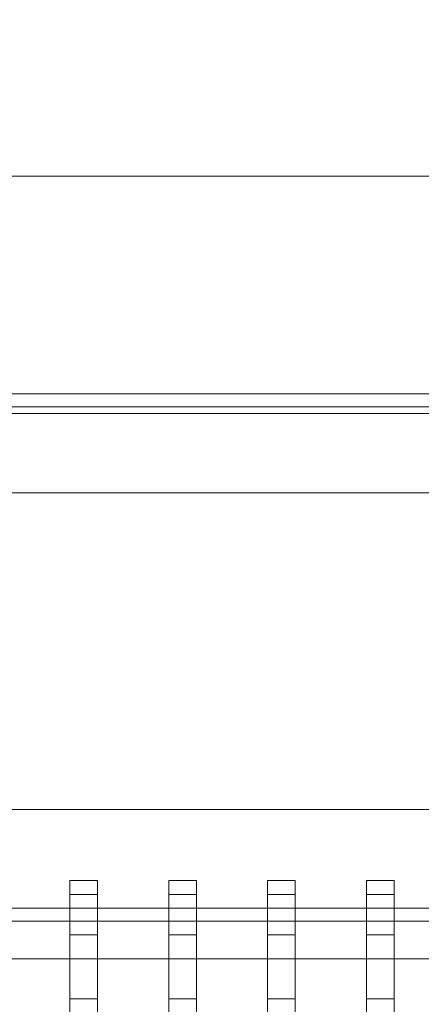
# Model space of a CAD drawing. Header units: millimetres. Extents: x -4738 to 65662, y -68080 to 6847.
# Tile 458 of 656: x 4590 to 4692, y -18379 to -18130. Entities that reach past the tile are written whole.
import ezdxf

# ---------------------------------------------------------------- set-up
doc = ezdxf.new("R2010")
doc.units = ezdxf.units.MM
for name, color, linetype, lineweight in [('COTAS_P', 1, 'Continuous', 0), ('superior_C01', 7, 'Continuous', 0), ('superior_dosificador', 7, 'Continuous', 0)]:
    doc.layers.add(name, color=color, linetype=linetype, lineweight=lineweight)
doc.dimstyles.new('R19_100', dxfattribs={"dimtxt": 250, "dimasz": 150, "dimexe": 150, "dimexo": 80, "dimgap": 100, "dimtad": 1, "dimtih": 1, "dimtoh": 1, "dimdsep": 46, "dimcen": 0.09, "dimadec": 0, "dimazin": 0, "dimtfac": 1, "dimtdec": 4, "dimtofl": 0, "dimtmove": 0, "dimatfit": 3, "dimfxl": 1, "dimtolj": 1, "dimtzin": 0, "dimarcsym": 0})

# ---------------------------------------------------------------- blocks, each defined once
blk = doc.blocks.new('DIM_R31_36')
at = {"layer": 'COTAS_P'}
for p, q in [((4250, -17250), (4400, -17205)), ((5950, -17250), (5800, -17205)), ((4250, -18150), (4250, -17250)), ((5950, -17250), (4250, -17250)), ((4250, -17250), (4400, -17295)), ((5950, -17250), (5800, -17295)), ((5950, -18150), (5950, -17250))]:
    blk.add_line(p, q, dxfattribs=at)
blk.add_text('1700 P', height=250, rotation=180, dxfattribs=at).set_placement((5100, -17350))

msp = doc.modelspace()

# ---------------------------------------------------------------- linework, layer by layer
at = {"layer": 'superior_C01'}
for p, q in [((4734.419, -18228.298), (3790.259, -18228.298)), ((3791.867, -18228.298), (4736.026, -18228.298)), ((10242.208, -18250), (1103.221, -18250)), ((1104.577, -18250), (10243.564, -18250))]:
    msp.add_line(p, q, dxfattribs=at)
at = {"layer": 'superior_dosificador'}
for p, q in [((5870, -18170), (4330, -18170)), ((5875, -18225), (4325, -18225)), ((4330, -18230), (5870, -18230)), ((4325, -18250), (5875, -18250)), ((4350, -18250), (5850, -18250)), ((4750, -18330), (4410, -18330)), ((4603, -18351.476), (4603, -18348)), ((4610, -18348), (4603, -18348)), ((4610, -18351.476), (4610, -18348)), ((4628, -18351.476), (4628, -18348)), ((4635, -18348), (4628, -18348)), ((4635, -18351.476), (4635, -18348)), ((4653, -18351.476), (4653, -18348)), ((4660, -18348), (4653, -18348)), ((4660, -18351.476), (4660, -18348)), ((4678, -18351.476), (4678, -18348)), ((4685, -18348), (4678, -18348)), ((4685, -18351.476), (4685, -18348)), ((4603, -18361.665), (4603, -18351.476)), ((4610, -18351.476), (4603, -18351.476)), ((4610, -18361.665), (4610, -18351.476)), ((4628, -18361.665), (4628, -18351.476)), ((4635, -18351.476), (4628, -18351.476)), ((4635, -18361.665), (4635, -18351.476)), ((4653, -18361.665), (4653, -18351.476)), ((4660, -18351.476), (4653, -18351.476)), ((4660, -18361.665), (4660, -18351.476)), ((4678, -18361.665), (4678, -18351.476)), ((4685, -18351.476), (4678, -18351.476)), ((4685, -18361.665), (4685, -18351.476)), ((4740, -18355), (4440, -18355)), ((4740, -18358.237), (4440, -18358.237)), ((4603, -18377.875), (4603, -18361.665)), ((4610, -18361.665), (4603, -18361.665)), ((4610, -18377.875), (4610, -18361.665)), ((4628, -18377.875), (4628, -18361.665)), ((4635, -18361.665), (4628, -18361.665)), ((4635, -18377.875), (4635, -18361.665)), ((4653, -18377.875), (4653, -18361.665)), ((4660, -18361.665), (4653, -18361.665)), ((4660, -18377.875), (4660, -18361.665)), ((4678, -18377.875), (4678, -18361.665)), ((4685, -18361.665), (4678, -18361.665)), ((4685, -18377.875), (4685, -18361.665)), ((4740, -18367.728), (4440, -18367.728)), ((4603, -18399), (4603, -18377.875)), ((4610, -18377.875), (4603, -18377.875)), ((4610, -18399), (4610, -18377.875)), ((4628, -18399), (4628, -18377.875)), ((4635, -18377.875), (4628, -18377.875)), ((4635, -18399), (4635, -18377.875)), ((4653, -18399), (4653, -18377.875)), ((4660, -18377.875), (4653, -18377.875)), ((4660, -18399), (4660, -18377.875)), ((4678, -18399), (4678, -18377.875)), ((4685, -18377.875), (4678, -18377.875)), ((4685, -18399), (4685, -18377.875))]:
    msp.add_line(p, q, dxfattribs=at)

# ---------------------------------------------------------------- dimensions: what is measured, and where the dimension line sits
at = {"layer": 'COTAS_P'}
dim = msp.add_aligned_dim(p1=(5950, -18150), p2=(4250, -18150), distance=-900, text='<> P', dimstyle='R19_100', dxfattribs=at)
dim.commit()
dim.dimension.update_dxf_attribs({"geometry": 'DIM_R31_36', "text_midpoint": (5100, -17250)})

doc.saveas('drawing.dxf')
